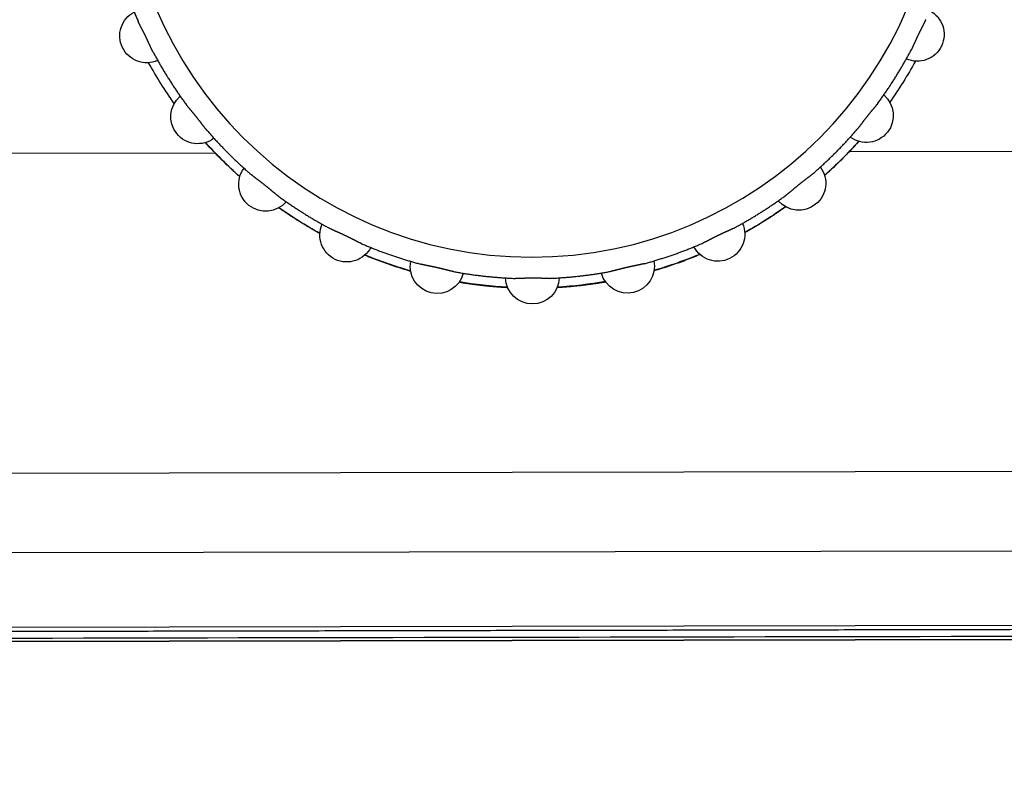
# Model space of a CAD drawing. Header units: millimetres. Extents: x 40090 to 187415, y -53271 to 40260.
# Tile 308 of 406: x 143169 to 143198, y 14069 to 14091. Entities that reach past the tile are written whole.
import ezdxf

# ---------------------------------------------------------------- set-up
doc = ezdxf.new("R2010")
doc.units = ezdxf.units.MM
doc.layers.add('AVM_projektor', color=6, linetype='Continuous')
doc.layers.add('AVM_sp_230VAC', color=170, linetype='Continuous')
doc.styles.add('AVM', font='arial.ttf')
doc.dimstyles.new('AVM-1_50', dxfattribs={"dimscale": 40, "dimtxt": 2.5, "dimasz": 2.5, "dimexe": 1.25, "dimexo": 0.625, "dimtad": 1, "dimdec": 0, "dimrnd": 1, "dimtxsty": 'AVM', "dimcen": 2.5, "dimclrd": 256, "dimclre": 256, "dimclrt": 256, "dimadec": 0, "dimazin": 0, "dimtfac": 1, "dimtdec": 0, "dimtmove": 0, "dimatfit": 3, "dimfxl": 0, "dimarcsym": 0})

# ---------------------------------------------------------------- blocks, each defined once
blk = doc.blocks.new('PT-FW430-bottom')
for p, q in [((200.491, 304.353), (200.491, 73.885)), ((214.57, 304.016), (214.57, 3.544)), ((215, 294.627), (215, 20.806)), ((214.997, 21.103), (214.997, 294.331)), ((209.993, 169.153), (209.993, 31.031)), ((212.36, 169.213), (212.36, 27.663)), ((200.491, 55.048), (200.491, 33.278))]:
    blk.add_line(p, q)
blk.add_circle((191.5, 64.467), 12.109)
for centre, radius, start, end in [((197.01, 75.909), 0.8, 336.0694, 152.502), ((191.505, 64.467), 13.017, 54.7156, 61.0364), ((191.505, 64.467), 13.017, 54.7144, 61.0341), ((199.418, 74.396), 0.8, 323.2123, 139.6448), ((191.505, 64.467), 13.017, 46.3473, 48.182), ((191.505, 64.467), 13.017, 41.8472, 48.1781), ((201.429, 72.385), 0.8, 310.3552, 126.7877), ((191.505, 64.467), 13.017, 28.9884, 35.3222), ((202.942, 69.977), 0.8, 297.498, 113.9306), ((191.505, 64.467), 13.017, 16.1241, 22.4578), ((203.882, 67.293), 0.8, 284.6409, 101.0734), ((191.505, 64.467), 13.017, 3.2625, 9.5962), ((204.2, 64.467), 0.8, 271.7837, 88.2163), ((191.505, 64.467), 13.017, 350.4037, 356.7375), ((203.882, 61.641), 0.8, 258.9266, 75.3591), ((191.505, 64.467), 13.017, 337.5422, 343.8759), ((202.942, 58.956), 0.8, 246.0694, 62.502), ((191.505, 64.467), 13.017, 324.6834, 331.0116), ((201.429, 56.548), 0.8, 233.2123, 49.6448), ((191.505, 64.467), 13.017, 311.8247, 318.15), ((199.418, 54.538), 0.8, 220.3552, 36.7877), ((191.505, 64.467), 13.017, 311.8214, 313.6527), ((191.505, 64.467), 13.017, 298.9636, 305.2871), ((191.505, 64.467), 13.017, 298.9659, 305.2884), ((197.01, 53.024), 0.8, 207.498, 23.9306)]:
    blk.add_arc(centre, radius, start, end)
for points, start_tangent, end_tangent in [([(214.698, 305.111), (214.698, 302.486), (214.698, 299.86), (214.698, 297.235), (214.698, 294.61), (214.698, 291.985), (214.698, 289.36), (214.698, 286.735), (214.698, 284.11), (214.698, 281.484), (214.698, 278.859), (214.698, 276.234), (214.698, 273.609), (214.698, 270.984), (214.698, 268.359), (214.698, 265.733), (214.698, 263.108), (214.698, 260.483), (214.698, 257.858), (214.698, 255.233), (214.698, 252.608), (214.698, 249.983), (214.698, 247.357), (214.698, 244.732), (214.698, 242.107), (214.698, 239.482), (214.698, 236.857), (214.698, 234.232), (214.698, 231.606), (214.698, 228.981), (214.698, 226.356), (214.698, 223.731), (214.698, 221.106), (214.698, 218.481), (214.698, 215.856), (214.698, 213.23), (214.698, 210.605), (214.698, 207.98), (214.698, 205.355), (214.698, 202.73), (214.698, 200.105), (214.698, 197.48), (214.698, 194.854), (214.698, 192.229), (214.698, 189.604), (214.698, 186.979), (214.698, 184.354), (214.697, 181.729), (214.697, 179.103), (214.697, 176.478), (214.697, 173.853), (214.697, 171.228), (214.697, 168.603), (214.697, 165.978), (214.697, 163.353), (214.697, 160.727), (214.697, 158.102), (214.697, 155.477), (214.697, 152.852), (214.697, 150.227), (214.697, 147.602), (214.697, 144.976), (214.697, 142.351), (214.697, 139.726), (214.697, 137.101), (214.697, 134.476), (214.697, 131.851), (214.697, 129.226), (214.697, 126.6), (214.697, 123.975), (214.697, 121.35), (214.697, 118.725), (214.697, 116.1), (214.697, 113.475), (214.697, 110.849), (214.697, 108.224), (214.697, 105.599), (214.697, 102.974), (214.697, 100.349), (214.697, 97.724), (214.697, 95.099), (214.697, 92.473), (214.697, 89.848), (214.697, 87.223), (214.697, 84.598), (214.697, 81.973), (214.697, 79.348), (214.697, 76.723), (214.697, 74.097), (214.697, 71.472), (214.697, 68.847), (214.697, 66.222), (214.697, 63.597), (214.697, 60.972), (214.697, 58.346), (214.697, 55.721), (214.697, 53.096), (214.697, 50.471), (214.697, 47.846), (214.697, 45.221), (214.697, 42.596), (214.697, 39.97), (214.697, 37.345), (214.697, 34.72), (214.697, 32.095), (214.697, 29.47), (214.697, 26.845), (214.697, 24.219), (214.697, 21.594), (214.697, 18.969), (214.697, 16.344), (214.697, 13.719), (214.697, 11.094), (214.697, 8.469), (214.697, 5.843), (214.697, 3.218)], (-0.000004, -1), (-0.000004, -1)), ([(214.9, 297.867), (214.9, 238.944), (214.9, 180.02), (214.9, 121.097), (214.9, 62.173), (214.9, 3.25)], (0.000001, -1), (0.000001, -1)), ([(194.826, 76.775), (194.945, 76.743), (195.064, 76.709), (195.182, 76.673), (195.3, 76.637), (195.418, 76.6), (195.536, 76.561), (195.653, 76.522), (195.769, 76.481), (195.886, 76.439), (196.001, 76.396), (196.117, 76.351), (196.232, 76.306), (196.346, 76.26), (196.461, 76.212), (196.574, 76.164)], (0.96538, -0.260848), (0.917398, -0.397972)), ([(197.481, 75.727), (197.47, 75.733), (197.458, 75.739), (197.446, 75.745), (197.433, 75.751), (197.421, 75.757), (197.408, 75.763), (197.395, 75.77), (197.382, 75.776), (197.369, 75.782), (197.355, 75.788), (197.342, 75.794), (197.328, 75.8), (197.314, 75.807), (197.3, 75.813), (197.286, 75.82), (197.272, 75.826), (197.257, 75.833), (197.242, 75.839), (197.228, 75.846), (197.213, 75.852), (197.198, 75.859), (197.183, 75.866), (197.168, 75.873), (197.153, 75.88), (197.138, 75.886), (197.123, 75.894), (197.108, 75.901), (197.092, 75.908), (197.077, 75.915), (197.062, 75.922), (197.047, 75.929), (197.031, 75.937), (197.016, 75.944), (197.001, 75.951), (196.986, 75.959), (196.971, 75.966), (196.956, 75.973), (196.941, 75.981), (196.927, 75.988), (196.912, 75.995), (196.897, 76.003), (196.883, 76.01), (196.868, 76.018), (196.853, 76.025), (196.839, 76.032), (196.825, 76.04), (196.81, 76.047), (196.796, 76.054), (196.782, 76.062), (196.768, 76.069), (196.754, 76.076), (196.741, 76.083), (196.727, 76.09), (196.714, 76.097), (196.7, 76.104), (196.687, 76.11), (196.674, 76.117), (196.661, 76.123), (196.648, 76.129), (196.636, 76.135), (196.623, 76.141), (196.611, 76.147), (196.598, 76.153), (196.586, 76.158), (196.574, 76.164)], (-0.883261, 0.468882), (-0.917287, 0.398228)), ([(197.481, 75.727), (197.59, 75.668), (197.698, 75.609), (197.806, 75.548), (197.913, 75.486), (198.02, 75.424), (198.126, 75.36), (198.231, 75.295), (198.336, 75.229), (198.44, 75.163), (198.543, 75.095), (198.646, 75.026), (198.748, 74.956), (198.849, 74.886), (198.95, 74.814), (199.05, 74.741)], (0.883134, -0.469121), (0.80584, -0.592133)), ([(199.837, 74.113), (199.827, 74.122), (199.817, 74.131), (199.806, 74.139), (199.795, 74.148), (199.785, 74.157), (199.774, 74.166), (199.762, 74.174), (199.751, 74.183), (199.74, 74.192), (199.728, 74.201), (199.716, 74.21), (199.704, 74.219), (199.692, 74.229), (199.68, 74.238), (199.667, 74.247), (199.654, 74.257), (199.642, 74.267), (199.629, 74.276), (199.616, 74.286), (199.603, 74.296), (199.59, 74.306), (199.577, 74.315), (199.564, 74.325), (199.551, 74.336), (199.538, 74.346), (199.524, 74.356), (199.511, 74.366), (199.498, 74.376), (199.485, 74.387), (199.471, 74.397), (199.458, 74.408), (199.445, 74.418), (199.432, 74.429), (199.419, 74.439), (199.406, 74.45), (199.393, 74.46), (199.38, 74.471), (199.367, 74.481), (199.354, 74.492), (199.341, 74.502), (199.329, 74.513), (199.316, 74.523), (199.304, 74.534), (199.291, 74.544), (199.279, 74.554), (199.266, 74.565), (199.254, 74.575), (199.242, 74.585), (199.23, 74.596), (199.218, 74.606), (199.206, 74.616), (199.194, 74.626), (199.182, 74.635), (199.171, 74.645), (199.159, 74.655), (199.148, 74.664), (199.137, 74.673), (199.126, 74.682), (199.114, 74.691), (199.104, 74.7), (199.093, 74.709), (199.082, 74.717), (199.071, 74.725), (199.06, 74.733), (199.05, 74.741)], (-0.756788, 0.65366), (-0.805678, 0.592354)), ([(199.837, 74.113), (199.93, 74.032), (200.022, 73.95), (200.114, 73.867), (200.205, 73.783), (200.294, 73.698), (200.384, 73.613), (200.472, 73.526), (200.559, 73.439), (200.646, 73.35), (200.731, 73.261), (200.816, 73.171), (200.9, 73.081), (200.983, 72.989), (201.065, 72.897), (201.147, 72.804)], (0.756604, -0.653873), (0.653875, -0.756602)), ([(201.202, 73.152), (201.157, 73.202), (201.111, 73.252), (201.065, 73.302), (201.019, 73.352), (200.972, 73.401), (200.925, 73.451), (200.878, 73.5), (200.831, 73.549), (200.783, 73.597), (200.735, 73.646), (200.687, 73.694), (200.638, 73.742), (200.589, 73.79), (200.54, 73.838), (200.491, 73.885)], (-0.667742, 0.744393), (-0.723538, 0.690284)), ([(201.774, 72.016), (201.767, 72.027), (201.758, 72.038), (201.75, 72.049), (201.742, 72.059), (201.733, 72.07), (201.724, 72.081), (201.715, 72.092), (201.706, 72.104), (201.697, 72.115), (201.688, 72.126), (201.678, 72.138), (201.668, 72.149), (201.659, 72.161), (201.649, 72.173), (201.639, 72.185), (201.629, 72.197), (201.618, 72.209), (201.608, 72.221), (201.598, 72.234), (201.587, 72.246), (201.577, 72.259), (201.566, 72.271), (201.556, 72.284), (201.545, 72.297), (201.534, 72.309), (201.524, 72.322), (201.513, 72.335), (201.502, 72.348), (201.492, 72.361), (201.481, 72.374), (201.471, 72.388), (201.46, 72.401), (201.45, 72.414), (201.439, 72.427), (201.429, 72.44), (201.419, 72.453), (201.408, 72.466), (201.398, 72.48), (201.388, 72.493), (201.378, 72.506), (201.368, 72.519), (201.358, 72.532), (201.348, 72.545), (201.338, 72.558), (201.328, 72.571), (201.319, 72.583), (201.309, 72.596), (201.299, 72.609), (201.29, 72.622), (201.28, 72.634), (201.271, 72.647), (201.262, 72.659), (201.252, 72.671), (201.243, 72.683), (201.234, 72.695), (201.225, 72.707), (201.216, 72.718), (201.208, 72.729), (201.199, 72.741), (201.19, 72.751), (201.181, 72.762), (201.173, 72.773), (201.164, 72.783), (201.155, 72.794), (201.147, 72.804)], (-0.592359, 0.805674), (-0.653675, 0.756775)), ([(201.774, 72.016), (201.847, 71.917), (201.919, 71.816), (201.99, 71.715), (202.059, 71.613), (202.128, 71.51), (202.196, 71.406), (202.263, 71.302), (202.328, 71.198), (202.393, 71.092), (202.457, 70.987), (202.52, 70.88), (202.581, 70.773), (202.642, 70.665), (202.701, 70.557), (202.76, 70.448)], (0.592134, -0.80584), (0.469121, -0.883134)), ([(202.897, 70.775), (202.869, 70.826), (202.84, 70.876), (202.812, 70.927), (202.783, 70.977), (202.754, 71.027), (202.724, 71.077), (202.695, 71.126), (202.665, 71.176), (202.635, 71.225), (202.605, 71.275), (202.574, 71.324), (202.544, 71.373), (202.513, 71.421), (202.482, 71.47), (202.451, 71.519), (202.419, 71.567), (202.388, 71.615), (202.356, 71.663), (202.324, 71.711), (202.292, 71.759), (202.259, 71.806), (202.226, 71.854), (202.194, 71.901), (202.16, 71.948), (202.127, 71.995)], (-0.486278, 0.873804), (-0.579592, 0.814907)), ([(203.197, 69.541), (203.191, 69.553), (203.186, 69.565), (203.18, 69.578), (203.175, 69.59), (203.169, 69.603), (203.162, 69.615), (203.156, 69.628), (203.15, 69.641), (203.143, 69.654), (203.137, 69.667), (203.13, 69.681), (203.123, 69.694), (203.116, 69.708), (203.109, 69.721), (203.102, 69.735), (203.095, 69.749), (203.087, 69.763), (203.08, 69.778), (203.073, 69.792), (203.065, 69.806), (203.058, 69.821), (203.05, 69.836), (203.043, 69.85), (203.035, 69.865), (203.028, 69.88), (203.02, 69.895), (203.013, 69.91), (203.006, 69.925), (202.998, 69.94), (202.991, 69.955), (202.983, 69.97), (202.976, 69.985), (202.969, 70.001), (202.961, 70.016), (202.954, 70.031), (202.947, 70.046), (202.94, 70.061), (202.933, 70.076), (202.926, 70.091), (202.919, 70.106), (202.912, 70.121), (202.905, 70.136), (202.899, 70.151), (202.892, 70.166), (202.885, 70.18), (202.879, 70.195), (202.872, 70.21), (202.865, 70.224), (202.859, 70.239), (202.853, 70.253), (202.846, 70.267), (202.84, 70.281), (202.834, 70.295), (202.827, 70.309), (202.821, 70.322), (202.815, 70.336), (202.809, 70.349), (202.803, 70.362), (202.797, 70.375), (202.791, 70.388), (202.784, 70.4), (202.778, 70.412), (202.772, 70.424), (202.766, 70.436), (202.76, 70.448)], (-0.398216, 0.917292), (-0.468886, 0.883259)), ([(203.197, 69.541), (203.245, 69.427), (203.293, 69.313), (203.339, 69.199), (203.385, 69.084), (203.429, 68.968), (203.472, 68.852), (203.514, 68.736), (203.555, 68.619), (203.594, 68.502), (203.633, 68.385), (203.67, 68.267), (203.707, 68.149), (203.742, 68.03), (203.776, 67.912), (203.809, 67.792)], (0.397969, -0.917399), (0.260841, -0.965382)), ([(204.023, 68.079), (204.006, 68.134), (203.99, 68.19), (203.973, 68.246), (203.956, 68.301), (203.939, 68.357), (203.921, 68.412), (203.903, 68.467), (203.885, 68.522), (203.867, 68.577), (203.848, 68.632), (203.83, 68.687), (203.811, 68.742), (203.791, 68.797), (203.772, 68.851), (203.752, 68.906), (203.732, 68.96), (203.712, 69.015), (203.691, 69.069), (203.671, 69.123), (203.65, 69.177), (203.628, 69.231), (203.607, 69.285), (203.585, 69.339), (203.563, 69.393), (203.541, 69.447)], (-0.279024, 0.960284), (-0.384309, 0.923205)), ([(204.033, 66.811), (204.03, 66.824), (204.028, 66.837), (204.025, 66.85), (204.022, 66.864), (204.019, 66.877), (204.016, 66.891), (204.012, 66.905), (204.009, 66.919), (204.006, 66.933), (204.002, 66.947), (203.999, 66.962), (203.995, 66.977), (203.991, 66.991), (203.987, 67.006), (203.983, 67.021), (203.979, 67.037), (203.976, 67.052), (203.972, 67.068), (203.968, 67.083), (203.964, 67.099), (203.96, 67.115), (203.956, 67.131), (203.951, 67.147), (203.947, 67.163), (203.943, 67.179), (203.939, 67.195), (203.936, 67.211), (203.932, 67.228), (203.928, 67.244), (203.924, 67.261), (203.92, 67.277), (203.916, 67.293), (203.912, 67.31), (203.909, 67.326), (203.905, 67.343), (203.902, 67.359), (203.898, 67.375), (203.894, 67.391), (203.891, 67.408), (203.888, 67.424), (203.884, 67.44), (203.881, 67.456), (203.878, 67.472), (203.874, 67.488), (203.871, 67.504), (203.868, 67.519), (203.865, 67.535), (203.862, 67.551), (203.859, 67.566), (203.856, 67.582), (203.852, 67.597), (203.849, 67.612), (203.846, 67.627), (203.843, 67.642), (203.84, 67.656), (203.837, 67.671), (203.834, 67.685), (203.831, 67.699), (203.828, 67.713), (203.825, 67.727), (203.822, 67.74), (203.819, 67.754), (203.815, 67.767), (203.812, 67.78), (203.809, 67.792)], (-0.184116, 0.982905), (-0.260573, 0.965454)), ([(204.033, 66.811), (204.055, 66.689), (204.076, 66.567), (204.096, 66.445), (204.114, 66.323), (204.132, 66.201), (204.148, 66.078), (204.163, 65.956), (204.177, 65.833), (204.189, 65.71), (204.201, 65.587), (204.211, 65.464), (204.22, 65.34), (204.228, 65.217), (204.235, 65.094), (204.24, 64.97)], (0.183851, -0.982954), (0.039484, -0.99922)), ([(204.516, 65.2), (204.514, 65.241), (204.511, 65.283), (204.509, 65.324), (204.506, 65.365), (204.503, 65.407), (204.5, 65.448), (204.497, 65.489), (204.493, 65.531), (204.49, 65.572), (204.486, 65.613), (204.482, 65.654), (204.479, 65.696), (204.475, 65.737), (204.47, 65.778), (204.466, 65.82), (204.462, 65.861), (204.457, 65.902), (204.453, 65.944), (204.448, 65.985), (204.443, 66.026), (204.438, 66.068), (204.432, 66.109), (204.427, 66.15), (204.422, 66.192), (204.416, 66.233), (204.41, 66.274), (204.404, 66.316), (204.398, 66.357), (204.392, 66.398), (204.386, 66.44), (204.379, 66.481), (204.373, 66.522), (204.366, 66.564), (204.359, 66.605), (204.352, 66.646)], (-0.0567, 0.998391), (-0.168453, 0.98571)), ([(204.234, 64.467), (204.234, 64.489), (204.234, 64.511), (204.234, 64.532), (204.234, 64.554), (204.235, 64.576), (204.235, 64.597), (204.236, 64.618), (204.236, 64.64), (204.237, 64.661), (204.237, 64.682), (204.238, 64.703), (204.238, 64.723), (204.239, 64.744), (204.239, 64.765), (204.24, 64.785), (204.24, 64.805), (204.241, 64.824), (204.241, 64.843), (204.241, 64.862), (204.241, 64.881), (204.241, 64.899), (204.241, 64.918), (204.241, 64.935), (204.241, 64.953), (204.24, 64.97)], (0.00008, 1), (-0.039012, 0.999239)), ([(204.24, 63.963), (204.24, 63.976), (204.241, 63.988), (204.241, 64.001), (204.241, 64.013), (204.241, 64.026), (204.241, 64.039), (204.241, 64.052), (204.241, 64.065), (204.241, 64.079), (204.241, 64.092), (204.241, 64.106), (204.24, 64.12), (204.24, 64.134), (204.24, 64.148), (204.239, 64.162), (204.239, 64.177), (204.239, 64.191), (204.238, 64.206), (204.238, 64.221), (204.237, 64.236), (204.237, 64.251), (204.237, 64.266), (204.236, 64.281), (204.236, 64.296), (204.236, 64.311), (204.235, 64.327), (204.235, 64.342), (204.235, 64.358), (204.235, 64.373), (204.234, 64.389), (204.234, 64.404), (204.234, 64.42), (204.234, 64.436), (204.234, 64.451), (204.234, 64.467)], (0.039241, 0.99923), (-0.000027, 1)), ([(204.24, 63.963), (204.235, 63.84), (204.228, 63.716), (204.22, 63.593), (204.211, 63.47), (204.201, 63.347), (204.189, 63.224), (204.177, 63.101), (204.163, 62.978), (204.148, 62.855), (204.132, 62.733), (204.114, 62.61), (204.096, 62.488), (204.076, 62.366), (204.055, 62.244), (204.033, 62.123)], (-0.039484, -0.99922), (-0.183854, -0.982954)), ([(204.352, 62.286), (204.359, 62.327), (204.366, 62.369), (204.373, 62.41), (204.379, 62.451), (204.386, 62.493), (204.392, 62.534), (204.398, 62.575), (204.404, 62.616), (204.41, 62.658), (204.416, 62.699), (204.421, 62.74), (204.427, 62.782), (204.432, 62.823), (204.437, 62.864), (204.443, 62.906), (204.448, 62.947), (204.452, 62.988), (204.457, 63.03), (204.462, 63.071), (204.466, 63.112), (204.47, 63.154), (204.474, 63.195), (204.478, 63.236), (204.482, 63.278), (204.486, 63.319), (204.49, 63.36), (204.493, 63.401), (204.497, 63.443), (204.5, 63.484), (204.503, 63.525), (204.506, 63.567), (204.509, 63.608), (204.511, 63.649), (204.514, 63.691), (204.516, 63.732)], (0.168565, 0.98569), (0.056825, 0.998384)), ([(203.809, 61.141), (203.812, 61.154), (203.815, 61.167), (203.819, 61.18), (203.822, 61.193), (203.825, 61.207), (203.828, 61.221), (203.831, 61.235), (203.834, 61.249), (203.837, 61.263), (203.84, 61.277), (203.843, 61.292), (203.846, 61.307), (203.849, 61.322), (203.853, 61.337), (203.856, 61.352), (203.859, 61.368), (203.862, 61.383), (203.865, 61.399), (203.868, 61.415), (203.871, 61.431), (203.875, 61.447), (203.878, 61.463), (203.881, 61.479), (203.885, 61.495), (203.888, 61.511), (203.891, 61.528), (203.895, 61.544), (203.898, 61.561), (203.902, 61.577), (203.906, 61.593), (203.909, 61.61), (203.913, 61.626), (203.917, 61.643), (203.921, 61.659), (203.924, 61.675), (203.928, 61.692), (203.932, 61.708), (203.936, 61.724), (203.94, 61.74), (203.944, 61.756), (203.948, 61.772), (203.952, 61.788), (203.956, 61.804), (203.96, 61.819), (203.964, 61.835), (203.968, 61.851), (203.972, 61.866), (203.976, 61.882), (203.98, 61.897), (203.984, 61.913), (203.987, 61.928), (203.991, 61.943), (203.995, 61.957), (203.999, 61.972), (204.002, 61.986), (204.006, 62.001), (204.009, 62.015), (204.012, 62.029), (204.016, 62.043), (204.019, 62.056), (204.022, 62.07), (204.025, 62.083), (204.028, 62.096), (204.03, 62.11), (204.033, 62.123)], (0.26057, 0.965455), (0.184129, 0.982902)), ([(203.809, 61.141), (203.776, 61.022), (203.742, 60.903), (203.707, 60.785), (203.67, 60.666), (203.633, 60.549), (203.594, 60.431), (203.555, 60.314), (203.514, 60.197), (203.472, 60.081), (203.429, 59.965), (203.385, 59.85), (203.339, 59.735), (203.293, 59.62), (203.245, 59.506), (203.197, 59.393)], (-0.260841, -0.965382), (-0.397972, -0.917398)), ([(203.541, 59.487), (203.563, 59.54), (203.585, 59.594), (203.607, 59.648), (203.628, 59.702), (203.649, 59.756), (203.67, 59.81), (203.691, 59.864), (203.712, 59.918), (203.732, 59.972), (203.752, 60.027), (203.772, 60.081), (203.791, 60.136), (203.81, 60.191), (203.829, 60.245), (203.848, 60.3), (203.867, 60.355), (203.885, 60.41), (203.903, 60.465), (203.921, 60.52), (203.938, 60.576), (203.956, 60.631), (203.973, 60.686), (203.989, 60.742), (204.006, 60.798), (204.022, 60.853)], (0.384323, 0.923199), (0.279137, 0.960251)), ([(202.76, 58.486), (202.766, 58.497), (202.772, 58.509), (202.778, 58.521), (202.784, 58.534), (202.791, 58.546), (202.797, 58.559), (202.803, 58.572), (202.809, 58.585), (202.815, 58.598), (202.821, 58.611), (202.827, 58.625), (202.834, 58.639), (202.84, 58.653), (202.846, 58.667), (202.853, 58.681), (202.859, 58.695), (202.866, 58.71), (202.872, 58.724), (202.879, 58.739), (202.886, 58.754), (202.892, 58.769), (202.899, 58.784), (202.906, 58.799), (202.913, 58.814), (202.92, 58.829), (202.927, 58.844), (202.934, 58.859), (202.941, 58.874), (202.948, 58.89), (202.955, 58.905), (202.963, 58.92), (202.97, 58.935), (202.977, 58.951), (202.984, 58.966), (202.992, 58.981), (202.999, 58.996), (203.006, 59.011), (203.014, 59.025), (203.021, 59.04), (203.029, 59.055), (203.036, 59.07), (203.043, 59.084), (203.051, 59.099), (203.058, 59.113), (203.066, 59.128), (203.073, 59.142), (203.08, 59.156), (203.088, 59.171), (203.095, 59.185), (203.102, 59.199), (203.109, 59.213), (203.116, 59.226), (203.123, 59.24), (203.13, 59.253), (203.137, 59.266), (203.143, 59.28), (203.15, 59.293), (203.156, 59.306), (203.163, 59.318), (203.169, 59.331), (203.175, 59.344), (203.18, 59.356), (203.186, 59.368), (203.191, 59.38), (203.197, 59.393)], (0.468871, 0.883267), (0.398228, 0.917287)), ([(202.76, 58.486), (202.701, 58.377), (202.642, 58.268), (202.581, 58.161), (202.52, 58.053), (202.457, 57.947), (202.393, 57.841), (202.328, 57.736), (202.263, 57.631), (202.196, 57.527), (202.128, 57.424), (202.059, 57.321), (201.99, 57.219), (201.919, 57.118), (201.847, 57.017), (201.774, 56.917)], (-0.469119, -0.883135), (-0.592134, -0.80584)), ([(202.127, 56.938), (202.16, 56.985), (202.193, 57.032), (202.226, 57.079), (202.259, 57.127), (202.291, 57.174), (202.324, 57.222), (202.356, 57.27), (202.388, 57.318), (202.419, 57.366), (202.451, 57.415), (202.482, 57.463), (202.513, 57.512), (202.544, 57.561), (202.574, 57.61), (202.605, 57.659), (202.635, 57.708), (202.665, 57.757), (202.695, 57.807), (202.724, 57.857), (202.754, 57.906), (202.783, 57.956), (202.812, 58.007), (202.84, 58.057), (202.869, 58.107), (202.897, 58.158)], (0.579606, 0.814897), (0.48628, 0.873803)), ([(201.147, 56.13), (201.155, 56.14), (201.164, 56.15), (201.173, 56.161), (201.181, 56.171), (201.19, 56.182), (201.199, 56.193), (201.208, 56.204), (201.217, 56.216), (201.225, 56.227), (201.234, 56.239), (201.244, 56.251), (201.253, 56.263), (201.262, 56.275), (201.271, 56.287), (201.281, 56.3), (201.29, 56.312), (201.3, 56.325), (201.309, 56.338), (201.319, 56.351), (201.329, 56.364), (201.339, 56.377), (201.349, 56.39), (201.359, 56.403), (201.369, 56.416), (201.379, 56.429), (201.389, 56.442), (201.399, 56.456), (201.41, 56.469), (201.42, 56.482), (201.43, 56.495), (201.441, 56.509), (201.451, 56.522), (201.462, 56.535), (201.472, 56.548), (201.483, 56.561), (201.493, 56.574), (201.504, 56.587), (201.514, 56.6), (201.525, 56.613), (201.535, 56.625), (201.546, 56.638), (201.556, 56.651), (201.567, 56.663), (201.577, 56.676), (201.588, 56.688), (201.598, 56.7), (201.608, 56.713), (201.619, 56.725), (201.629, 56.737), (201.639, 56.749), (201.649, 56.761), (201.659, 56.773), (201.669, 56.784), (201.678, 56.796), (201.688, 56.807), (201.697, 56.819), (201.706, 56.83), (201.716, 56.841), (201.724, 56.852), (201.733, 56.863), (201.742, 56.874), (201.75, 56.885), (201.758, 56.896), (201.767, 56.906), (201.774, 56.917)], (0.65366, 0.756788), (0.592357, 0.805675)), ([(201.147, 56.13), (201.065, 56.037), (200.983, 55.944), (200.9, 55.853), (200.816, 55.762), (200.731, 55.672), (200.646, 55.583), (200.559, 55.495), (200.472, 55.408), (200.384, 55.321), (200.295, 55.235), (200.205, 55.151), (200.114, 55.067), (200.022, 54.984), (199.93, 54.901), (199.837, 54.82)], (-0.653873, -0.756604), (-0.756601, -0.653877)), ([(200.491, 55.048), (200.54, 55.096), (200.589, 55.143), (200.638, 55.191), (200.687, 55.239), (200.735, 55.288), (200.783, 55.336), (200.831, 55.385), (200.878, 55.434), (200.926, 55.483), (200.972, 55.532), (201.019, 55.582), (201.065, 55.632), (201.111, 55.682), (201.157, 55.732), (201.202, 55.782)], (0.723538, 0.690284), (0.667722, 0.744411)), ([(199.05, 54.192), (199.06, 54.2), (199.071, 54.208), (199.082, 54.217), (199.093, 54.225), (199.104, 54.234), (199.115, 54.242), (199.126, 54.251), (199.137, 54.26), (199.148, 54.27), (199.159, 54.279), (199.171, 54.289), (199.183, 54.298), (199.194, 54.308), (199.206, 54.318), (199.218, 54.328), (199.23, 54.338), (199.242, 54.348), (199.255, 54.359), (199.267, 54.369), (199.279, 54.38), (199.292, 54.39), (199.304, 54.401), (199.317, 54.411), (199.33, 54.422), (199.343, 54.432), (199.356, 54.443), (199.368, 54.454), (199.381, 54.464), (199.395, 54.475), (199.408, 54.485), (199.421, 54.496), (199.434, 54.507), (199.447, 54.517), (199.46, 54.528), (199.473, 54.538), (199.487, 54.548), (199.5, 54.558), (199.513, 54.569), (199.526, 54.579), (199.539, 54.589), (199.552, 54.599), (199.565, 54.609), (199.578, 54.619), (199.591, 54.629), (199.604, 54.638), (199.617, 54.648), (199.63, 54.658), (199.642, 54.667), (199.655, 54.677), (199.667, 54.686), (199.68, 54.696), (199.692, 54.705), (199.704, 54.714), (199.716, 54.723), (199.728, 54.732), (199.74, 54.741), (199.751, 54.75), (199.763, 54.759), (199.774, 54.768), (199.785, 54.777), (199.796, 54.786), (199.806, 54.794), (199.817, 54.803), (199.827, 54.811), (199.837, 54.82)], (0.805699, 0.592325), (0.756768, 0.653683)), ([(199.05, 54.192), (198.95, 54.12), (198.849, 54.048), (198.748, 53.977), (198.646, 53.907), (198.543, 53.839), (198.44, 53.771), (198.336, 53.704), (198.231, 53.638), (198.126, 53.574), (198.02, 53.51), (197.913, 53.447), (197.806, 53.385), (197.698, 53.325), (197.59, 53.265), (197.481, 53.207)], (-0.805844, -0.592128), (-0.883134, -0.46912)), ([(196.574, 52.77), (196.586, 52.775), (196.598, 52.781), (196.611, 52.786), (196.623, 52.792), (196.636, 52.798), (196.649, 52.804), (196.661, 52.811), (196.674, 52.817), (196.687, 52.823), (196.7, 52.83), (196.714, 52.837), (196.727, 52.844), (196.741, 52.851), (196.755, 52.858), (196.768, 52.865), (196.783, 52.872), (196.797, 52.879), (196.811, 52.887), (196.825, 52.894), (196.84, 52.901), (196.854, 52.909), (196.869, 52.916), (196.884, 52.924), (196.898, 52.931), (196.913, 52.939), (196.928, 52.946), (196.943, 52.954), (196.958, 52.961), (196.973, 52.969), (196.988, 52.976), (197.004, 52.984), (197.019, 52.991), (197.034, 52.998), (197.049, 53.005), (197.064, 53.013), (197.079, 53.02), (197.094, 53.027), (197.109, 53.034), (197.124, 53.041), (197.139, 53.048), (197.154, 53.055), (197.169, 53.061), (197.184, 53.068), (197.199, 53.075), (197.214, 53.081), (197.228, 53.088), (197.243, 53.095), (197.258, 53.101), (197.272, 53.108), (197.286, 53.114), (197.301, 53.121), (197.315, 53.127), (197.328, 53.133), (197.342, 53.139), (197.356, 53.146), (197.369, 53.152), (197.382, 53.158), (197.395, 53.164), (197.408, 53.17), (197.421, 53.176), (197.433, 53.182), (197.446, 53.188), (197.458, 53.195), (197.47, 53.201), (197.481, 53.207)], (0.917286, 0.39823), (0.883262, 0.468879))]:
    blk.add_spline(points, degree=3, dxfattribs=dict(start_tangent=start_tangent, end_tangent=end_tangent))

msp = doc.modelspace()

# ---------------------------------------------------------------- block references
at = {"layer": 'AVM_projektor', "xscale": -1, "rotation": 90.11045350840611}
msp.add_blockref('PT-FW430-bottom', (143248.339, 14287.489), dxfattribs=at)

# ---------------------------------------------------------------- leaders
at = {"layer": 'AVM_sp_230VAC', "annotation_type": 0, "has_hookline": 1, "hookline_direction": 0, "text_width": 3632.333}
for points in [[(138090.085, 19236.034), (140699.942, 11086.442), (140799.942, 11086.442)], [(138090.085, 14949.608), (139688.712, 8001.544), (139788.712, 8001.544)]]:
    msp.add_leader(points, dimstyle='AVM-1_50', override={"dimgap": 0.625, "dimtad": 0}, dxfattribs=at)

doc.saveas('drawing.dxf')
